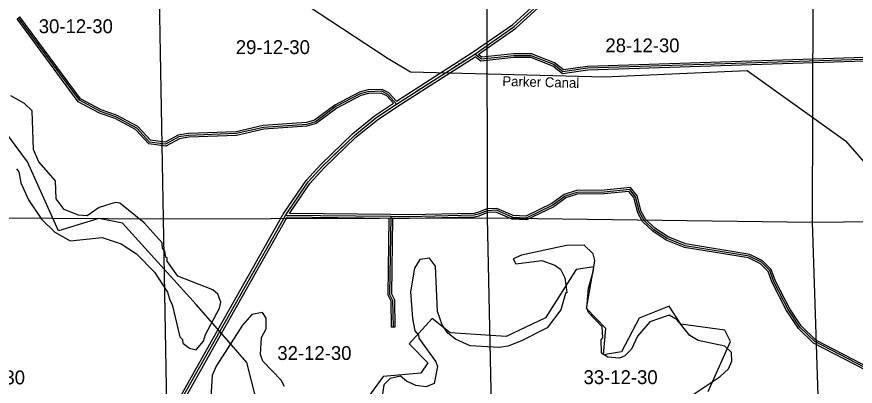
# Model space of a CAD drawing. Extents: x 457167 to 656239, y 1787309 to 1969297.
# Drawn here: x 556790 to 570409, y 1847902 to 1853898 of the extents above; entities that cross this region are included whole.
import ezdxf

# ---------------------------------------------------------------- set-up
doc = ezdxf.new("R2010")
doc.units = 0
for name, color, linetype in [('Level 1', 7, 'Continuous'), ('Level 2', 7, 'Continuous'), ('Level 22', 7, 'Continuous'), ('Level 23', 7, 'Continuous'), ('Level 31', 7, 'Continuous'), ('Level 32', 7, 'Continuous'), ('Level 34', 7, 'Continuous'), ('Level 41', 7, 'Continuous'), ('Level 5', 7, 'Continuous'), ('Level 7', 7, 'Continuous')]:
    doc.layers.add(name, color=color, linetype=linetype)

msp = doc.modelspace()

# ---------------------------------------------------------------- linework, layer by layer
at = {"layer": 'Level 1'}
for p, q in [((559069.056, 1855915.641), (559167.819, 1850619.333)), ((564436.801, 1850634.122), (564427.271, 1855805.623)), ((569726.144, 1855802.195), (569707.267, 1850566.72)), ((553855.132, 1850652.911), (559167.819, 1850619.333)), ((559167.819, 1850619.333), (564436.801, 1850634.122)), ((559167.819, 1850619.333), (559259.372, 1845449.35)), ((564436.801, 1850634.122), (569707.267, 1850566.72)), ((564544.659, 1845512.148), (564436.801, 1850634.122)), ((569707.267, 1850566.72), (575000.429, 1850609.426)), ((569707.267, 1850566.72), (569884.781, 1845388.207))]:
    msp.add_line(p, q, dxfattribs=at)
at = {"layer": 'Level 22'}
for p, q in [((563755.58, 1852990.571), (564227.796, 1853293.401)), ((562958.757, 1852479.834), (563755.58, 1852990.571)), ((560087.91, 1848788.254), (561153.251, 1850675.321))]:
    msp.add_line(p, q, dxfattribs=at)
for points in [[(564227.796, 1853293.401), (564870.991, 1853741.633), (565355.621, 1854182.263), (565673.734, 1854614.939), (566577.78, 1856196.738)], [(561153.251, 1850675.321), (561521.384, 1851216.561), (561755.395, 1851474.146), (562273.665, 1851972.831), (562624.565, 1852255.582), (562958.757, 1852479.834)], [(558683.536, 1843679.6), (558701.328, 1844029.73), (559074.643, 1846521.088), (559209.441, 1847054.549), (559461.321, 1847678.978), (560087.91, 1848788.254)]]:
    msp.add_lwpolyline(points, dxfattribs=at)
at = {"layer": 'Level 23'}
for p, q in [((563733.986, 1853024.243), (564205.557, 1853326.656)), ((563777.173, 1852956.9), (564234.561, 1853250.218)), ((562957.387, 1852526.466), (563733.995, 1853024.248)), ((562980.697, 1852446.384), (563777.165, 1852956.895)), ((560053.077, 1848807.918), (561119.24, 1850696.437)), ((560122.743, 1848768.589), (561182.07, 1850645.001))]:
    msp.add_line(p, q, dxfattribs=at)
for points in [[(564205.557, 1853326.656), (564845.997, 1853772.971), (565325.757, 1854209.173), (565640.145, 1854636.782), (566543.051, 1856216.586)], [(564286.726, 1853285.711), (564895.985, 1853710.296), (565385.484, 1854155.351), (565707.323, 1854593.096), (566612.509, 1856176.89)], [(561119.24, 1850696.438), (561489.888, 1851241.379), (561726.691, 1851502.037), (562247.197, 1852002.875), (562600.826, 1852287.826), (562906.748, 1852493.106)], [(561221.523, 1850704.571), (561552.88, 1851191.742), (561784.097, 1851446.254), (562300.132, 1851942.788), (562648.303, 1852223.34), (562980.698, 1852446.383)], [(558646.303, 1843735.087), (558661.478, 1844033.719), (559035.377, 1846528.971), (559171.326, 1847066.988), (559425.205, 1847696.371), (560053.081, 1848807.927)], [(558724.792, 1843703.286), (558741.178, 1844025.741), (559113.908, 1846513.205), (559247.556, 1847042.11), (559497.438, 1847661.586), (560122.738, 1848768.581)]]:
    msp.add_lwpolyline(points, dxfattribs=at)
at = {"layer": 'Level 31'}
msp.add_line((562865.051, 1850656.452), (561153.251, 1850675.321), dxfattribs=at)
for points in [[(562958.757, 1852479.834), (562817.49, 1852638.367), (562717.336, 1852688.8), (562500.523, 1852680.981), (562367.052, 1852647.861), (561974.959, 1852440.489), (561640.696, 1852191.521), (561498.926, 1852150.062), (560798.428, 1852102.03), (560356.3, 1852003.165), (559581.028, 1851971.711), (559422.742, 1851947.395), (559205.641, 1851831.233), (558947.225, 1851864.997), (558739.293, 1852090.628), (558398.185, 1852275.156), (558148.181, 1852359.085), (557807.078, 1852543.254), (556818.351, 1853879.683)], [(572589.303, 1853270.811), (566061.207, 1853063.472), (565660.908, 1853005.897), (565511.253, 1853122.986), (565144.871, 1853265.696), (564861.549, 1853266.389), (564336.144, 1853209.498), (564227.796, 1853293.401)], [(571107.626, 1847922.962), (569750.701, 1848626.797), (569509.594, 1848860.808), (569318.591, 1849144.885), (569086.594, 1849595.601), (569020.165, 1849779.39), (568887.398, 1849912.789), (568687.38, 1850013.621), (567645.759, 1850182.985), (567354.414, 1850300.403), (567137.946, 1850442.736), (566980.079, 1850593.293), (566905.265, 1850726.925), (566839.327, 1850977.261), (566747.92, 1851094.206), (566331.087, 1851053.391), (565889.186, 1851046.457), (565697.391, 1850988.377), (565496.778, 1850839.049), (565062.661, 1850631.746), (564846.195, 1850640.639), (564579.695, 1850758.018), (564429.407, 1850750.024), (564287.591, 1850692.192), (564221.013, 1850675.63)], [(562865.051, 1850656.452), (562845.648, 1849392.88), (562894.433, 1849295.305), (562901.622, 1848860.382)], [(564221.013, 1850675.63), (563162.078, 1850653.528), (562865.051, 1850656.452)]]:
    msp.add_lwpolyline(points, dxfattribs=at)
at = {"layer": 'Level 32'}
for p, q in [((556794.233, 1853861.84), (556842.469, 1853897.526)), ((562834.592, 1850626.785), (561182.07, 1850645.001)), ((562865.382, 1850686.451), (561221.523, 1850704.571)), ((562931.619, 1848860.879), (562871.626, 1848859.886))]:
    msp.add_line(p, q, dxfattribs=at)
for points in [[(562906.749, 1852493.106), (562798.893, 1852614.142), (562710.721, 1852658.541), (562504.721, 1852651.112), (562377.836, 1852619.627), (561991.027, 1852415.049), (561654.293, 1852164.239), (561504.223, 1852120.354), (560802.752, 1852072.256), (560360.212, 1851973.298), (559583.922, 1851941.803), (559432.37, 1851918.521), (559211.302, 1851800.237), (558932.542, 1851836.66), (558720.621, 1852066.62), (558386.185, 1852247.539), (558136.193, 1852331.463), (557786.939, 1852520.033), (556794.233, 1853861.84)], [(562957.387, 1852526.466), (562836.086, 1852662.592), (562723.951, 1852719.059), (562496.326, 1852710.85), (562356.267, 1852676.096), (561958.891, 1852465.929), (561627.101, 1852218.801), (561493.627, 1852179.77), (560794.103, 1852131.805), (560352.386, 1852033.031), (559578.133, 1852001.619), (559413.114, 1851976.268), (559199.978, 1851862.228), (558961.907, 1851893.334), (558757.966, 1852114.636), (558410.185, 1852302.773), (558160.17, 1852386.706), (557827.217, 1852566.474), (556842.469, 1853897.526)], [(572560.081, 1853239.866), (566063.826, 1853033.54), (565652.506, 1852974.379), (565496.247, 1853096.636), (565139.198, 1853235.709), (564863.131, 1853236.384), (564327.343, 1853178.369), (564234.561, 1853250.217)], [(572558.67, 1853299.852), (566058.587, 1853093.404), (565669.311, 1853037.416), (565526.259, 1853149.336), (565150.543, 1853295.682), (564859.966, 1853296.393), (564344.945, 1853240.627), (564286.726, 1853285.711)], [(571114.851, 1847953.01), (569768.43, 1848651.397), (569532.74, 1848880.151), (569344.464, 1849160.171), (569114.151, 1849607.615), (569046.12, 1849795.841), (568905.237, 1849937.393), (568696.757, 1850042.491), (567653.873, 1850212.059), (567368.4, 1850327.112), (567156.691, 1850466.315), (567004.051, 1850611.888), (566933.305, 1850738.253), (566866.766, 1850990.873), (566761.404, 1851125.671), (566329.387, 1851083.367), (565884.513, 1851076.389), (565683.682, 1851015.572), (565481.211, 1850864.861), (565056.453, 1850662.027), (564853.096, 1850670.381), (564585.242, 1850788.356), (564422.762, 1850779.713), (564278.259, 1850720.785), (564217.031, 1850705.552)], [(571064.443, 1847911.565), (569732.971, 1848602.197), (569486.448, 1848841.465), (569292.719, 1849129.598), (569059.036, 1849583.587), (568994.211, 1849762.939), (568869.559, 1849888.186), (568678.002, 1849984.751), (567637.645, 1850153.91), (567340.428, 1850273.695), (567119.201, 1850419.156), (566956.107, 1850574.698), (566877.226, 1850715.596), (566811.889, 1850963.65), (566734.436, 1851062.742), (566332.787, 1851023.413), (565893.859, 1851016.526), (565711.101, 1850961.183), (565512.345, 1850813.236), (565068.869, 1850601.465), (564839.294, 1850610.897), (564574.146, 1850727.681), (564436.051, 1850720.335), (564296.925, 1850663.6), (564224.998, 1850645.705)], [(562834.592, 1850626.786), (562815.539, 1849386.016), (562864.55, 1849287.99), (562871.626, 1848859.886)], [(564217.031, 1850705.552), (563161.912, 1850683.532), (562865.346, 1850686.451)], [(562894.591, 1850626.158), (562875.758, 1849399.744), (562924.317, 1849302.621), (562931.619, 1848860.879)], [(564224.997, 1850645.705), (563162.243, 1850623.525), (562894.591, 1850626.159)]]:
    msp.add_lwpolyline(points, dxfattribs=at)
at = {"layer": 'Level 5'}
for points in [[(560087.91, 1848788.254), (559703.806, 1849227.059), (558510.169, 1850547.243), (558121.967, 1850624.989), (557467.836, 1850426.354), (556964.924, 1851542.223), (556175.061, 1852602.506), (554744.169, 1853335.094), (553820.748, 1853947.069), (553155.399, 1854168.537)], [(561340.23, 1854199.602), (562820.953, 1853219.556), (563187.061, 1853001.627), (566337.985, 1852924.906), (568655.802, 1853025.886), (570252.739, 1851887.048), (571149.793, 1850858.844), (571186.727, 1849366.522), (571218.761, 1848957.946), (571245.82, 1846982.117), (571309.728, 1846114.945), (571307.621, 1840221.156), (571440.864, 1840179.047), (575233.556, 1840075.253), (575325.118, 1840033.273), (575441.441, 1839907.873), (575524.015, 1839657.52), (575660.608, 1832829.619), (575660.638, 1832828.195)], [(568021.886, 1847818.126), (568381.345, 1848627.813), (568289.771, 1848813.845), (567574.281, 1848909.717), (567387.454, 1849202.521), (566899.865, 1849005.141), (566613.61, 1848461.836), (566317.713, 1848412.366), (566360.135, 1848840.621), (566045.078, 1849161.378), (566163.241, 1849838.902), (565876.282, 1849794.868), (565379.626, 1849012.811), (564741.803, 1848708.191), (563827.561, 1848768.262), (563537.457, 1849000.614), (563161.701, 1848590.281), (563468.497, 1848284.431), (563355.678, 1848112.351), (562741.061, 1848060.068), (562233.706, 1847363.533)], [(561865.991, 1842090.716), (561902.211, 1842813.522), (561615.129, 1843874.234), (561961.376, 1844552.257), (561991.313, 1845436.169), (561301.241, 1846280.816), (560822.019, 1847140.936), (560527.262, 1848286.767), (560087.91, 1848788.254)]]:
    msp.add_lwpolyline(points, dxfattribs=at)
at = {"layer": 'Level 7'}
for points in [[(556788.08, 1851429.765), (556821.261, 1851379.654), (556854.053, 1851204.492), (556978.208, 1850928.999), (557193.945, 1850611.507), (557410.03, 1850402.406), (557659.656, 1850259.908), (558176.703, 1850316.625), (558484.82, 1850215.607), (558734.385, 1850048.068), (559025.212, 1849755.387), (559240.909, 1849429.585), (559273.821, 1849296.103), (559315.312, 1849229.253), (559438.689, 1848703.666), (559480.241, 1848661.856), (559488.381, 1848603.476), (559596.484, 1848519.786), (559704.766, 1848494.416), (559821.926, 1848635.771), (559855.636, 1848744.042), (560082.056, 1849168.481), (560107.395, 1849268.413), (560057.763, 1849393.625), (559974.631, 1849468.915), (559408.48, 1849687.451), (559234.175, 1849929.792), (559234.334, 1849979.813), (559209.393, 1849996.543), (559193.012, 1850096.644), (559159.801, 1850138.425), (559151.761, 1850230.156), (558861.032, 1850556.187), (558461.913, 1850874.247), (558386.911, 1850882.806), (558128.228, 1850800.261), (557936.066, 1850667.507), (557794.384, 1850676.296), (557561.259, 1850768.754), (557428.435, 1850944.235), (557421.012, 1851236.01), (557146.905, 1851545.331), (557064.191, 1851745.662), (557041.176, 1852370.981), (556916.492, 1852488.082), (556691.807, 1852613.851)], [(567384.357, 1849053.501), (567075.553, 1848946.105), (566874.731, 1848713.349), (566774.042, 1848505.265), (566665.311, 1848397.221), (566581.811, 1848355.8), (566390.147, 1848373.098), (566290.335, 1848440.117), (566282.692, 1848656.861), (566307.793, 1848690.131), (566300.021, 1848865.234), (566075.685, 1849099.365), (566050.914, 1849174.456), (566076.931, 1849491.171), (566152.811, 1849757.676), (566178.409, 1849941.009), (566153.728, 1850049.44), (566004.134, 1850191.651), (565720.669, 1850184.226), (564986.579, 1850028.155), (564853.007, 1849970.232), (564894.418, 1849886.731), (565319.765, 1849943.748), (565527.949, 1849868.04), (565619.421, 1849801.05), (565693.984, 1849659.108), (565726.576, 1849425.596), (565701.536, 1849408.985), (565625.657, 1849142.49), (565407.966, 1848851.403), (564998.831, 1848644.305), (564773.459, 1848553.291), (564623.336, 1848528.768), (564156.578, 1848555.283), (563915.183, 1848664.411), (563790.461, 1848764.831), (563699.188, 1848898.512), (563624.855, 1849115.515), (563593.827, 1849849.206), (563494.215, 1849982.886), (563335.762, 1849958.394), (563251.942, 1849816.941), (563184.044, 1849433.704), (563215.979, 1849000.088), (563257.041, 1848799.886), (563315.163, 1848733.025), (563323.374, 1848682.974), (563597.221, 1848298.622), (563622.002, 1848223.531), (563571.105, 1847948.596), (563437.523, 1847890.674), (563270.9, 1847916.202), (563121.036, 1847983.351), (563021.264, 1848067.041), (562854.411, 1848025.879), (562754.081, 1847926.176), (562728.582, 1847776.213)], [(561136.735, 1847897.996), (561087.013, 1847998.196), (560787.896, 1848307.587), (560746.573, 1848416.088), (560764.121, 1848691.113), (560839.611, 1848832.606), (560840.17, 1849007.668), (560782.108, 1849099.559), (560606.915, 1849066.776), (560456.304, 1848892.172), (560029.023, 1848226.636), (559961.874, 1848076.784), (559909.041, 1847193.3)], [(567613.324, 1847660.622), (568214.81, 1848058.836), (568348.591, 1848183.449), (568407.331, 1848308.301), (568399.46, 1848450.054), (568291.406, 1848550.444), (567858.219, 1848643.52), (567725.096, 1848727.31), (567517.48, 1848978.051), (567384.357, 1849053.501)]]:
    msp.add_lwpolyline(points, dxfattribs=at)

# ---------------------------------------------------------------- texts
at = {"layer": 'Level 2'}
for s, p in [('30-12-30', (557146.989, 1853631.767)), ('29-12-30', (560347.646, 1853292.577)), ('28-12-30', (566351.206, 1853321.011)), ('32-12-30', (561022.278, 1848328.147)), ('31-12-30', (555719.509, 1847932.511)), ('33-12-30', (565995.801, 1847936.791))]:
    msp.add_text(s, height=225, dxfattribs=at).set_placement(p)
at = {"layer": 'Level 34'}
for rotation, p in [(32.6711611, (563905.376, 1853071.786)), (32.6579777, (563270.84, 1852665.023)), (43.8961278, (561943.534, 1851637.831)), (60.5526027, (560577.116, 1849629.374))]:
    msp.add_text('STATE HWY 11', height=25, rotation=rotation, dxfattribs=at).set_placement(p)
at = {"layer": 'Level 41'}
msp.add_text('Parker Canal', height=159.99916, rotation=358.6402722, dxfattribs=at).set_placement((564676.182, 1852773.259))

doc.saveas('drawing.dxf')
